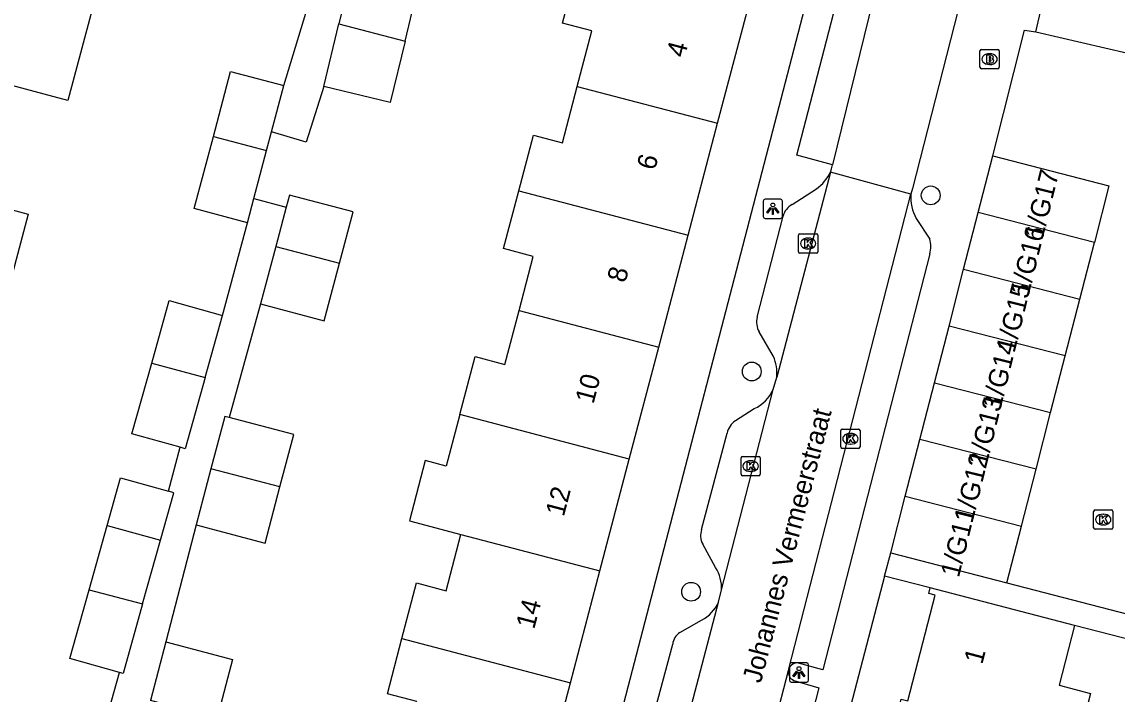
# Model space of a CAD drawing. Extents: x 163686 to 164493, y 382719 to 383870.
# Drawn here: x 163856.7 to 163913.6, y 383256.6 to 383291.5 of the extents above; entities that cross this region are included whole.
import ezdxf

# ---------------------------------------------------------------- set-up
doc = ezdxf.new("R2010")
doc.units = 0
for name, color, linetype in [('IMGEO_Boom', 7, 'Continuous'), ('IMGEO_Brandkraan', 7, 'Continuous'), ('IMGEO_Kolk', 7, 'Continuous'), ('IMGEO_Lichtpunt', 7, 'Continuous'), ('IMGEO_Muur', 7, 'Continuous'), ('IMGEO_Openbare_ruimte_label', 7, 'Continuous'), ('IMGEO_Pand', 7, 'Continuous'), ('IMGEO_Pand_nummerreeks', 7, 'Continuous'), ('IMGEO_Rijbaan_lokaal_open', 7, 'Continuous'), ('IMGEO_Voetpad_open', 7, 'Continuous')]:
    doc.layers.add(name, color=color, linetype=linetype)

msp = doc.modelspace()

# ---------------------------------------------------------------- linework, layer by layer
at = {"layer": 'IMGEO_Boom'}
for centre in [(163903.908, 383282.514), (163894.603, 383273.352), (163891.449, 383261.897)]:
    msp.add_circle(centre, 0.489, dxfattribs=at)
at = {"layer": 'IMGEO_Brandkraan'}
for p, q in [((163906.47, 383289.172), (163906.47, 383290.024)), ((163906.545, 383290.098), (163907.397, 383290.098)), ((163906.958, 383289.878), (163906.983, 383289.878)), ((163907.471, 383290.024), (163907.471, 383289.172)), ((163906.981, 383289.318), (163906.956, 383289.318)), ((163907.397, 383289.098), (163906.545, 383289.098))]:
    msp.add_line(p, q, dxfattribs=at)
for points in [[(163906.47, 383289.172), (163906.47, 383290.024)], [(163906.545, 383290.098), (163907.397, 383290.098)], [(163907.471, 383290.024), (163907.471, 383289.172)], [(163906.818, 383289.798), (163906.818, 383289.398), (163907.031, 383289.398)], [(163907.049, 383289.798), (163906.818, 383289.798)], [(163906.997, 383289.717), (163906.943, 383289.717), (163906.943, 383289.641)], [(163906.943, 383289.641), (163906.996, 383289.641)], [(163907.005, 383289.565), (163906.943, 383289.565), (163906.943, 383289.484)], [(163906.943, 383289.484), (163907.005, 383289.484)], [(163907.397, 383289.098), (163906.545, 383289.098)]]:
    msp.add_lwpolyline(points, dxfattribs=at)
for centre, radius, start, end in [((163906.547, 383290.022), 0.0765, 91.552, 178.448), ((163906.547, 383290.022), 0.0765, 91.552, 178.448), ((163907.395, 383290.022), 0.0765, 1.552, 88.448), ((163907.395, 383290.022), 0.0765, 1.552, 88.448), ((163906.998, 383289.679), 0.0379, 267.8285, 90.9355), ((163907.006, 383289.524), 0.0404, 269.8759, 90.5077), ((163907.037, 383289.649), 0.251, 268.6676, 293.5347), ((163907.053, 383289.653), 0.145, 59.4692, 91.5367), ((163907.078, 383289.7), 0.0922, 285.5137, 58.1501), ((163907.083, 383289.508), 0.105, 301.3115, 78.989), ((163906.547, 383289.174), 0.0765, 181.552, 268.448), ((163906.547, 383289.174), 0.0765, 181.552, 268.448), ((163907.395, 383289.174), 0.0765, 271.552, 358.448), ((163907.395, 383289.174), 0.0765, 271.552, 358.448)]:
    msp.add_arc(centre, radius, start, end, dxfattribs=at)
for centre, major_axis, ratio, start_param, end_param in [((163906.957, 383289.598), (-0.387, 0.002), 0.722429, 4.712389, 7.853982), ((163906.982, 383289.598), (-0.39, 0.002), 0.717154, 1.570796, 4.712389)]:
    msp.add_ellipse(centre, major_axis=major_axis, ratio=ratio, start_param=start_param, end_param=end_param, dxfattribs=at)
at = {"layer": 'IMGEO_Kolk'}
for p, q in [((163897.037, 383279.583), (163897.037, 383280.435)), ((163897.112, 383280.509), (163897.964, 383280.509)), ((163897.525, 383280.289), (163897.55, 383280.289)), ((163898.038, 383280.435), (163898.038, 383279.583)), ((163897.548, 383279.729), (163897.523, 383279.729)), ((163897.964, 383279.509), (163897.112, 383279.509)), ((163899.235, 383269.429), (163899.235, 383270.281)), ((163899.31, 383270.355), (163900.162, 383270.355)), ((163899.723, 383270.135), (163899.748, 383270.135)), ((163900.236, 383270.281), (163900.236, 383269.429)), ((163900.162, 383269.355), (163899.31, 383269.355)), ((163899.746, 383269.575), (163899.721, 383269.575)), ((163894.045, 383268.008), (163894.045, 383268.86)), ((163894.12, 383268.934), (163894.972, 383268.934)), ((163895.046, 383268.86), (163895.046, 383268.008)), ((163894.533, 383268.714), (163894.558, 383268.714)), ((163894.972, 383267.934), (163894.12, 383267.934)), ((163894.556, 383268.154), (163894.531, 383268.154)), ((163912.382, 383265.224), (163912.382, 383266.076)), ((163912.457, 383266.15), (163913.309, 383266.15)), ((163912.87, 383265.93), (163912.895, 383265.93)), ((163913.383, 383266.076), (163913.383, 383265.224)), ((163912.893, 383265.37), (163912.868, 383265.37)), ((163913.309, 383265.15), (163912.457, 383265.15))]:
    msp.add_line(p, q, dxfattribs=at)
for points in [[(163897.037, 383279.583), (163897.037, 383280.435)], [(163897.112, 383280.509), (163897.964, 383280.509)], [(163897.358, 383280.209), (163897.481, 383280.209), (163897.481, 383280.058), (163897.611, 383280.209), (163897.775, 383280.209), (163897.629, 383280.058), (163897.782, 383279.809), (163897.63, 383279.809), (163897.545, 383279.973), (163897.481, 383279.906), (163897.481, 383279.809), (163897.358, 383279.809), (163897.358, 383280.209)], [(163898.038, 383280.435), (163898.038, 383279.583)], [(163897.964, 383279.509), (163897.112, 383279.509)], [(163899.235, 383269.429), (163899.235, 383270.281)], [(163899.31, 383270.355), (163900.162, 383270.355)], [(163899.556, 383270.055), (163899.679, 383270.055), (163899.679, 383269.904), (163899.809, 383270.055), (163899.973, 383270.055), (163899.827, 383269.904), (163899.98, 383269.655), (163899.828, 383269.655), (163899.743, 383269.819), (163899.679, 383269.752), (163899.679, 383269.655), (163899.556, 383269.655), (163899.556, 383270.055)], [(163900.236, 383270.281), (163900.236, 383269.429)], [(163900.162, 383269.355), (163899.31, 383269.355)], [(163894.045, 383268.008), (163894.045, 383268.86)], [(163894.12, 383268.934), (163894.972, 383268.934)], [(163895.046, 383268.86), (163895.046, 383268.008)], [(163894.366, 383268.634), (163894.489, 383268.634), (163894.489, 383268.483), (163894.619, 383268.634), (163894.783, 383268.634), (163894.637, 383268.483), (163894.79, 383268.234), (163894.638, 383268.234), (163894.553, 383268.398), (163894.489, 383268.331), (163894.489, 383268.234), (163894.366, 383268.234), (163894.366, 383268.634)], [(163894.972, 383267.934), (163894.12, 383267.934)], [(163912.382, 383265.224), (163912.382, 383266.076)], [(163912.457, 383266.15), (163913.309, 383266.15)], [(163913.383, 383266.076), (163913.383, 383265.224)], [(163912.703, 383265.85), (163912.826, 383265.85), (163912.826, 383265.699), (163912.956, 383265.85), (163913.12, 383265.85), (163912.974, 383265.699), (163913.127, 383265.45), (163912.975, 383265.45), (163912.89, 383265.614), (163912.826, 383265.547), (163912.826, 383265.45), (163912.703, 383265.45), (163912.703, 383265.85)], [(163913.309, 383265.15), (163912.457, 383265.15)]]:
    msp.add_lwpolyline(points, dxfattribs=at)
for centre, start, end in [((163897.114, 383280.433), 91.552, 178.448), ((163897.114, 383280.433), 91.552, 178.448), ((163897.962, 383280.433), 1.552, 88.448), ((163897.962, 383280.433), 1.552, 88.448), ((163897.114, 383279.585), 181.552, 268.448), ((163897.114, 383279.585), 181.552, 268.448), ((163897.962, 383279.585), 271.552, 358.448), ((163897.962, 383279.585), 271.552, 358.448), ((163899.312, 383270.279), 91.552, 178.448), ((163899.312, 383270.279), 91.552, 178.448), ((163900.16, 383270.279), 1.552, 88.448), ((163900.16, 383270.279), 1.552, 88.448), ((163899.312, 383269.431), 181.552, 268.448), ((163899.312, 383269.431), 181.552, 268.448), ((163900.16, 383269.431), 271.552, 358.448), ((163900.16, 383269.431), 271.552, 358.448), ((163894.122, 383268.858), 91.552, 178.448), ((163894.122, 383268.858), 91.552, 178.448), ((163894.97, 383268.858), 1.552, 88.448), ((163894.97, 383268.858), 1.552, 88.448), ((163894.122, 383268.01), 181.552, 268.448), ((163894.122, 383268.01), 181.552, 268.448), ((163894.97, 383268.01), 271.552, 358.448), ((163894.97, 383268.01), 271.552, 358.448), ((163912.459, 383266.074), 91.552, 178.448), ((163912.459, 383266.074), 91.552, 178.448), ((163913.307, 383266.074), 1.552, 88.448), ((163913.307, 383266.074), 1.552, 88.448), ((163912.459, 383265.226), 181.552, 268.448), ((163912.459, 383265.226), 181.552, 268.448), ((163913.307, 383265.226), 271.552, 358.448), ((163913.307, 383265.226), 271.552, 358.448)]:
    msp.add_arc(centre, 0.0765, start, end, dxfattribs=at)
for centre, major_axis, ratio, start_param, end_param in [((163897.524, 383280.009), (-0.387, 0.002), 0.722429, 4.712389, 7.853982), ((163897.549, 383280.009), (-0.39, 0.002), 0.717154, 1.570796, 4.712389), ((163899.722, 383269.855), (-0.387, 0.002), 0.722429, 4.712389, 7.853982), ((163899.747, 383269.855), (-0.39, 0.002), 0.717154, 1.570796, 4.712389), ((163894.532, 383268.434), (-0.387, 0.002), 0.722429, 4.712389, 7.853982), ((163894.557, 383268.434), (-0.39, 0.002), 0.717154, 1.570796, 4.712389), ((163912.869, 383265.65), (-0.387, 0.002), 0.722429, 4.712389, 7.853982), ((163912.894, 383265.65), (-0.39, 0.002), 0.717154, 1.570796, 4.712389)]:
    msp.add_ellipse(centre, major_axis=major_axis, ratio=ratio, start_param=start_param, end_param=end_param, dxfattribs=at)
at = {"layer": 'IMGEO_Lichtpunt'}
for p, q in [((163895.202, 383282.216), (163895.202, 383281.409)), ((163895.202, 383282.216), (163895.202, 383281.409)), ((163896.104, 383282.311), (163895.296, 383282.311)), ((163896.104, 383282.311), (163895.296, 383282.311)), ((163896.198, 383281.409), (163896.198, 383282.216)), ((163896.198, 383281.409), (163896.198, 383282.216)), ((163895.296, 383281.315), (163896.104, 383281.315)), ((163895.296, 383281.315), (163896.104, 383281.315)), ((163896.561, 383258.099), (163896.561, 383257.292)), ((163896.561, 383258.099), (163896.561, 383257.292)), ((163897.463, 383258.194), (163896.655, 383258.194)), ((163897.463, 383258.194), (163896.655, 383258.194)), ((163897.557, 383257.292), (163897.557, 383258.099)), ((163897.557, 383257.292), (163897.557, 383258.099)), ((163896.655, 383257.198), (163897.463, 383257.198)), ((163896.655, 383257.198), (163897.463, 383257.198))]:
    msp.add_line(p, q, dxfattribs=at)
for points in [[(163895.576, 383281.88), (163895.615, 383281.852), (163895.427, 383281.59), (163895.389, 383281.617), (163895.576, 383281.88)], [(163895.788, 383281.852), (163895.826, 383281.879), (163896.013, 383281.617), (163895.974, 383281.589), (163895.788, 383281.852)], [(163895.678, 383281.832), (163895.725, 383281.832), (163895.725, 383281.51), (163895.678, 383281.51), (163895.678, 383281.832)], [(163896.935, 383257.763), (163896.974, 383257.735), (163896.786, 383257.473), (163896.748, 383257.5), (163896.935, 383257.763)], [(163897.037, 383257.715), (163897.084, 383257.715), (163897.084, 383257.393), (163897.037, 383257.393), (163897.037, 383257.715)], [(163897.147, 383257.735), (163897.185, 383257.762), (163897.372, 383257.5), (163897.333, 383257.472), (163897.147, 383257.735)]]:
    msp.add_lwpolyline(points, dxfattribs=at)
for centre in [(163895.701, 383282.014), (163897.06, 383257.897)]:
    msp.add_circle(centre, 0.0994, dxfattribs=at)
for centre, start, end in [((163895.296, 383282.216), 90, 180), ((163895.296, 383282.216), 90, 180), ((163896.104, 383282.216), 0, 90), ((163896.104, 383282.216), 0, 90), ((163895.296, 383281.409), 180, 270), ((163895.296, 383281.409), 180, 270), ((163896.104, 383281.409), 270, 0), ((163896.104, 383281.409), 270, 360), ((163896.655, 383258.099), 90, 180), ((163896.655, 383258.099), 90, 180), ((163897.463, 383258.099), 0, 90), ((163897.463, 383258.099), 0, 90), ((163896.655, 383257.292), 180, 270), ((163896.655, 383257.292), 180, 270), ((163897.463, 383257.292), 270, 0), ((163897.463, 383257.292), 270, 360)]:
    msp.add_arc(centre, 0.0946, start, end, dxfattribs=at)
at = {"layer": 'IMGEO_Muur'}
msp.add_lwpolyline([(163907.869, 383262.366), (163915.635, 383260.355)], dxfattribs=at)
at = {"layer": 'IMGEO_Pand'}
for points in [[(163909.371, 383291.025), (163914.037, 383310.949)], [(163857.211, 383294.408), (163857.127, 383294.093), (163860.571, 383293.176), (163859.048, 383287.455), (163855.606, 383288.371)], [(163885.529, 383288.18), (163886.291, 383291.075), (163884.768, 383291.475), (163885.538, 383294.401)], [(163873.942, 383294.021), (163873.77, 383294.062), (163873.138, 383291.438)], [(163876.575, 383290.534), (163877.225, 383293.229), (163873.942, 383294.021)], [(163892.828, 383286.261), (163894.36, 383292.08)], [(163872.352, 383288.183), (163873.138, 383291.438)], [(163873.138, 383291.438), (163876.575, 383290.534)], [(163909.371, 383291.025), (163915.35, 383289.625)], [(163876.575, 383290.534), (163875.807, 383287.349), (163872.352, 383288.183)], [(163866.606, 383285.579), (163867.505, 383288.961), (163870.274, 383288.225)], [(163869.632, 383285.812), (163870.274, 383288.225)], [(163882.494, 383282.756), (163883.255, 383285.648), (163884.759, 383285.252), (163885.529, 383288.18)], [(163885.529, 383288.18), (163892.828, 383286.261)], [(163891.296, 383280.441), (163892.828, 383286.261)], [(163868.376, 383281.086), (163865.607, 383281.822), (163866.606, 383285.579)], [(163866.606, 383285.579), (163869.374, 383284.843)], [(163869.374, 383284.843), (163869.632, 383285.812)], [(163868.714, 383282.358), (163869.374, 383284.843)], [(163906.38, 383281.615), (163907.139, 383284.564)], [(163907.139, 383284.564), (163913.179, 383283.01), (163912.421, 383280.061)], [(163854.071, 383282.596), (163853.999, 383282.327), (163856.975, 383281.535), (163855.475, 383275.898)], [(163873.17, 383278.985), (163873.878, 383281.648), (163870.565, 383282.528), (163870.398, 383281.9)], [(163882.506, 383276.53), (163883.245, 383279.338), (163881.701, 383279.744), (163882.494, 383282.756)], [(163882.494, 383282.756), (163891.296, 383280.441)], [(163868.376, 383281.086), (163868.714, 383282.358)], [(163870.398, 383281.9), (163869.855, 383279.857)], [(163905.622, 383278.666), (163906.38, 383281.615)], [(163912.421, 383280.061), (163906.38, 383281.615)], [(163889.765, 383274.621), (163891.296, 383280.441)], [(163869.855, 383279.857), (163869.059, 383276.863)], [(163869.855, 383279.857), (163873.17, 383278.985)], [(163911.662, 383277.112), (163912.421, 383280.061)], [(163869.059, 383276.863), (163872.372, 383275.982), (163873.17, 383278.985)], [(163904.863, 383275.717), (163905.622, 383278.666)], [(163905.622, 383278.666), (163911.662, 383277.112)], [(163863.401, 383273.788), (163864.309, 383277.038), (163867.081, 383276.264)], [(163910.903, 383274.163), (163911.662, 383277.112)], [(163866.182, 383273.047), (163867.081, 383276.264)], [(163879.423, 383271.118), (163880.216, 383274.129), (163881.767, 383273.721), (163882.506, 383276.53)], [(163882.506, 383276.53), (163889.765, 383274.621)], [(163904.105, 383272.767), (163904.863, 383275.717)], [(163910.903, 383274.163), (163904.863, 383275.717)], [(163888.233, 383268.801), (163889.765, 383274.621)], [(163910.145, 383271.214), (163910.903, 383274.163)], [(163864.884, 383269.409), (163862.374, 383270.11), (163863.401, 383273.788)], [(163863.401, 383273.788), (163866.182, 383273.047)], [(163866.182, 383273.047), (163865.146, 383269.336), (163864.884, 383269.409)], [(163903.346, 383269.818), (163904.105, 383272.767)], [(163904.105, 383272.767), (163910.145, 383271.214)], [(163879.423, 383271.118), (163878.716, 383268.433), (163877.625, 383268.72), (163876.799, 383265.585), (163879.478, 383264.881)], [(163888.233, 383268.801), (163879.423, 383271.118)], [(163909.386, 383268.265), (163910.145, 383271.214)], [(163867.423, 383270.957), (163867.197, 383271.017), (163866.481, 383268.298)], [(163870.07, 383267.354), (163870.785, 383270.072), (163867.423, 383270.957)], [(163902.588, 383266.869), (163903.346, 383269.818)], [(163909.386, 383268.265), (163903.346, 383269.818)], [(163886.701, 383262.982), (163888.233, 383268.801)], [(163866.481, 383268.298), (163865.712, 383265.376)], [(163870.07, 383267.354), (163866.481, 383268.298)], [(163908.628, 383265.316), (163909.386, 383268.265)], [(163861.081, 383265.345), (163861.773, 383267.82), (163864.266, 383267.122)], [(163863.852, 383264.571), (163864.543, 383267.045), (163864.266, 383267.122)], [(163865.712, 383265.376), (163869.3, 383264.431), (163870.07, 383267.354)], [(163901.829, 383263.92), (163902.588, 383266.869)], [(163902.588, 383266.869), (163908.628, 383265.316)], [(163860.147, 383262.004), (163861.081, 383265.345)], [(163861.081, 383265.345), (163863.852, 383264.571)], [(163876.413, 383259.465), (163877.174, 383262.355), (163878.707, 383261.952), (163879.478, 383264.881)], [(163879.478, 383264.881), (163886.701, 383262.982)], [(163907.869, 383262.366), (163908.628, 383265.316)], [(163862.928, 383261.263), (163863.852, 383264.571)], [(163901.829, 383263.92), (163907.869, 383262.366)], [(163885.17, 383257.162), (163886.701, 383262.982)], [(163861.719, 383257.698), (163859.146, 383258.417), (163860.147, 383262.004)], [(163860.147, 383262.004), (163862.928, 383261.263)], [(163902.565, 383255.747), (163902.27, 383255.899), (163902.377, 383256.309), (163902.72, 383256.219), (163904.149, 383261.713), (163903.812, 383261.8), (163903.889, 383262.095)], [(163911.39, 383260.144), (163903.889, 383262.095)], [(163862.928, 383261.263), (163861.917, 383257.643), (163861.719, 383257.698)], [(163911.39, 383260.144), (163910.581, 383257.031), (163912.221, 383256.604), (163911.401, 383253.449)], [(163864.135, 383259.285), (163867.601, 383258.377), (163866.803, 383255.334), (163863.337, 383256.242)], [(163864.135, 383259.285), (163863.337, 383256.242)], [(163876.376, 383253.096), (163877.181, 383256.19), (163875.657, 383256.591), (163876.413, 383259.465)], [(163876.413, 383259.465), (163885.17, 383257.162)], [(163882.842, 383251.397), (163883.6, 383251.198), (163885.17, 383257.162)]]:
    msp.add_lwpolyline(points, dxfattribs=at)
at = {"layer": 'IMGEO_Rijbaan_lokaal_open'}
for points in [[(163906.302, 383295.98), (163902.956, 383282.867), (163902.884, 383282.57)], [(163901.152, 383293.719), (163898.798, 383284.106)], [(163907.139, 383284.564), (163908.783, 383291.109), (163909.371, 383291.025)], [(163898.702, 383283.728), (163895.902, 383273.059)], [(163898.702, 383283.728), (163898.746, 383283.899), (163898.798, 383284.106)], [(163902.884, 383282.57), (163898.702, 383283.728)], [(163896.531, 383257.895), (163902.884, 383282.57)], [(163895.721, 383272.415), (163895.902, 383273.059)], [(163893.027, 383261.992), (163895.721, 383272.415)], [(163892.873, 383261.353), (163893.027, 383261.992)], [(163907.869, 383262.366), (163915.635, 383260.355)], [(163889.959, 383250.234), (163892.873, 383261.353)], [(163896.502, 383257.784), (163891, 383236.583)], [(163896.531, 383257.895), (163896.502, 383257.784)]]:
    msp.add_lwpolyline(points, dxfattribs=at)
at = {"layer": 'IMGEO_Voetpad_open'}
for points in [[(163898.664, 383297.332), (163885.612, 383247.134)], [(163898.798, 383284.106), (163896.95, 383284.607), (163899.44, 383294.245), (163901.152, 383293.719)], [(163870.274, 383288.225), (163871.653, 383292.812)], [(163872.352, 383288.183), (163871.437, 383285.286), (163869.632, 383285.812)], [(163896.7, 383282.03), (163897.967, 383282.859)], [(163868.714, 383282.358), (163870.398, 383281.9)], [(163894.885, 383276.179), (163896.229, 383281.432)], [(163903.152, 383281.317), (163903.857, 383280.239)], [(163867.081, 383276.264), (163868.376, 383281.086)], [(163903.858, 383279.472), (163898.307, 383257.838), (163897.038, 383258.187)], [(163869.059, 383276.863), (163867.423, 383270.957)], [(163895.735, 383274.136), (163894.982, 383275.408)], [(163893.76, 383270.795), (163894.737, 383271.419)], [(163891.993, 383265.129), (163893.322, 383270.146)], [(163864.266, 383267.122), (163864.884, 383269.409)], [(163865.712, 383265.376), (163864.135, 383259.285)], [(163892.724, 383263.151), (163892.057, 383264.378)], [(163901.514, 383262.715), (163901.829, 383263.92)], [(163901.514, 383262.715), (163892.316, 383227.481)], [(163903.889, 383262.095), (163901.514, 383262.715)], [(163890.871, 383259.771), (163891.997, 383260.42)], [(163923.282, 383256.905), (163923.326, 383257.074), (163911.39, 383260.144)], [(163888.932, 383253.383), (163890.493, 383259.172)], [(163860.372, 383252.878), (163861.719, 383257.698)], [(163896.788, 383257.289), (163898.094, 383256.899), (163892.874, 383236.591), (163891.523, 383236.926), (163891, 383236.583)]]:
    msp.add_lwpolyline(points, dxfattribs=at)
for centre, radius, start, end in [((163896.75, 383284.633), 2.151, 304.4367, 335.1142), ((163905.106, 383282.39), 2.229, 175.3713, 208.7745), ((163897.15, 383281.191), 0.952, 118.2025, 165.3478), ((163902.693, 383279.854), 1.226, 341.8532, 18.2962), ((163895.953, 383275.922), 1.098, 166.4565, 207.885), ((163893.828, 383273.289), 2.086, 353.6745, 23.9538), ((163893.83, 383273.299), 2.087, 295.7476, 334.9469), ((163894.315, 383269.948), 1.012, 123.2318, 168.7386), ((163892.855, 383264.824), 0.915, 160.5351, 209.2068), ((163891.127, 383262.114), 1.904, 356.3175, 32.9846), ((163891.127, 383262.114), 1.904, 297.1698, 336.4396), ((163891.269, 383259.101), 0.779, 120.7006, 174.7913), ((163896.967, 383257.725), 0.468, 81.2064, 158.6721), ((163896.968, 383257.723), 0.47, 172.5306, 247.5062)]:
    msp.add_arc(centre, radius, start, end, dxfattribs=at)

# ---------------------------------------------------------------- texts
at = {"layer": 'IMGEO_Openbare_ruimte_label'}
msp.add_text('Johannes Vermeerstraat', height=1, rotation=75.408, dxfattribs=at).set_placement((163895.073, 383257.1))
at = {"layer": 'IMGEO_Pand_nummerreeks'}
for s, rotation, p in [('4', 75.2549, (163891.11, 383289.635)), ('6', 75.2549, (163889.569, 383283.779)), ('1/G17', 76.1, (163909.719, 383280.168)), ('1/G16', 76.1, (163908.99, 383277.222)), ('8', 75.2549, (163888.029, 383277.927)), ('1/G15', 76.1, (163908.261, 383274.276)), ('1/G14', 76.1, (163907.532, 383271.329)), ('10', 75.2549, (163886.37, 383271.626)), ('1/G13', 76.1, (163906.803, 383268.383)), ('1/G12', 76.1, (163906.072, 383265.43)), ('12', 75.2523, (163884.827, 383265.764)), ('1/G11', 76.1, (163905.371, 383262.597)), ('14', 75.2549, (163883.287, 383259.912)), ('1', 75.3067, (163906.588, 383258.084))]:
    msp.add_text(s, height=1, rotation=rotation, dxfattribs=at).set_placement(p)

doc.saveas('drawing.dxf')
